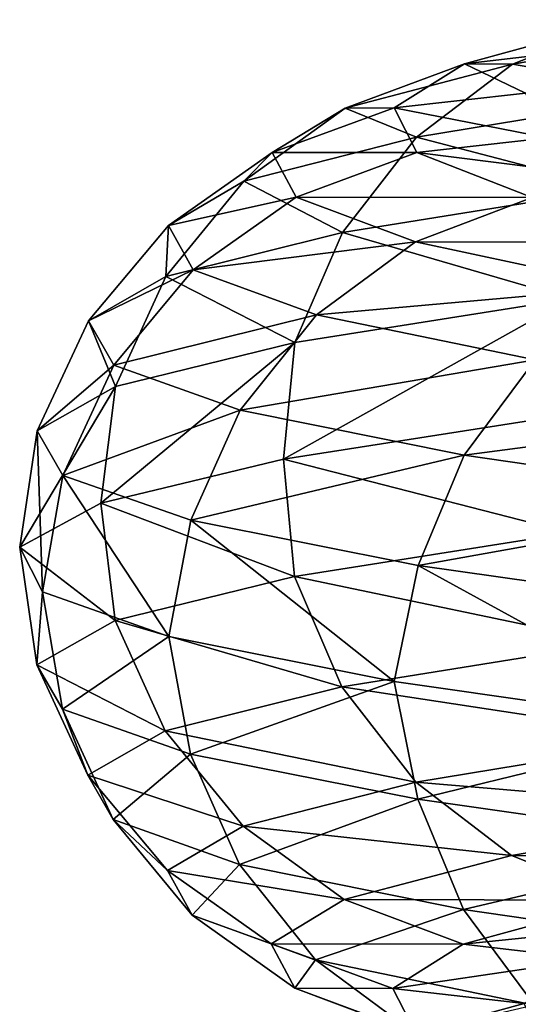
# Model space of a CAD drawing. Header units: metres. Extents: x -109 to 109, y -917 to 389.
# Tile 441 of 656: x -18.98 to -16.27, y -438.96 to -433.61. Entities that reach past the tile are written whole.
import ezdxf

# ---------------------------------------------------------------- set-up
doc = ezdxf.new("R2010")
doc.units = ezdxf.units.M
doc.layers.add('solid_24503124_XXX_01_SW0001', color=7, linetype='CONTINUOUS')

msp = doc.modelspace()

# ---------------------------------------------------------------- linework, layer by layer
at = {"layer": 'solid_24503124_XXX_01_SW0001'}
for points in [[(-15.6873, -433.609467, 6.44725), (-16.561529, -433.84848, 3.652119), (-16.300203, -433.851044, 6.699144)], [(-15.864223, -433.768494, 3.49835), (-16.561529, -433.84848, 3.652119), (-15.6873, -433.609467, 6.44725)], [(-15.6873, -433.609467, 6.44725), (-16.300203, -433.851044, 6.699144), (-14.903774, -433.613617, 9.40288)], [(-14.903774, -433.613617, 9.40288), (-16.300203, -433.851044, 6.699144), (-15.380527, -434.010101, 9.703666)], [(-15.864223, -433.768494, 3.49835), (-16.230402, -434.009064, 0.716857), (-16.561529, -433.84848, 3.652119)], [(-16.561529, -433.84848, 3.652119), (-17.20859, -434.090057, 3.794807), (-16.300203, -433.851044, 6.699144)], [(-16.561529, -433.84848, 3.652119), (-16.943806, -434.08905, 0.748366), (-17.20859, -434.090057, 3.794807)], [(-16.300203, -433.851044, 6.699144), (-17.20859, -434.090057, 3.794807), (-16.821625, -434.247528, 6.913441)], [(-16.230402, -434.009064, 0.716857), (-16.943806, -434.08905, 0.748366), (-16.561529, -433.84848, 3.652119)], [(-16.300203, -433.851044, 6.699144), (-16.821625, -434.247528, 6.913441), (-15.380527, -434.010101, 9.703666)], [(-16.230402, -434.009064, 0.716857), (-16.111124, -434.251221, -2.085798), (-16.943806, -434.08905, 0.748366)], [(-15.380527, -434.010101, 9.703666), (-16.821625, -434.247528, 6.913441), (-15.74809, -434.527863, 9.935563)], [(-17.20859, -434.090057, 3.794807), (-17.759069, -434.486542, 3.916198), (-16.821625, -434.247528, 6.913441)], [(-17.20859, -434.090057, 3.794807), (-17.605801, -434.330627, 0.777605), (-17.759069, -434.486542, 3.916198)], [(-16.943806, -434.08905, 0.748366), (-17.605801, -434.330627, 0.777605), (-17.20859, -434.090057, 3.794807)], [(-16.943806, -434.08905, 0.748366), (-16.819284, -434.331207, -2.177479), (-17.605801, -434.330627, 0.777605)], [(-16.111124, -434.251221, -2.085798), (-16.819284, -434.331207, -2.177479), (-16.943806, -434.08905, 0.748366)], [(-16.821625, -434.247528, 6.913441), (-17.759069, -434.486542, 3.916198), (-17.223627, -434.765289, 7.078658)], [(-16.821625, -434.247528, 6.913441), (-17.223627, -434.765289, 7.078658), (-15.74809, -434.527863, 9.935563)], [(-16.111124, -434.251221, -2.085798), (-15.512276, -434.494965, -4.82673), (-16.819284, -434.331207, -2.177479)], [(-17.605801, -434.330627, 0.777605), (-18.168987, -434.727112, 0.802479), (-17.759069, -434.486542, 3.916198)], [(-17.605801, -434.330627, 0.777605), (-17.476414, -434.572784, -2.262553), (-18.168987, -434.727112, 0.802479)], [(-16.819284, -434.331207, -2.177479), (-17.476414, -434.572784, -2.262553), (-17.605801, -434.330627, 0.777605)], [(-16.819284, -434.331207, -2.177479), (-16.194115, -434.574951, -5.038888), (-17.476414, -434.572784, -2.262553)], [(-15.512276, -434.494965, -4.82673), (-16.194115, -434.574951, -5.038888), (-16.819284, -434.331207, -2.177479)], [(-17.759069, -434.486542, 3.916198), (-18.183475, -435.004303, 4.009787), (-17.223627, -434.765289, 7.078658)], [(-17.759069, -434.486542, 3.916198), (-18.168987, -434.727112, 0.802479), (-18.183475, -435.004303, 4.009787)], [(-15.74809, -434.527863, 9.935563), (-17.223627, -434.765289, 7.078658), (-15.984594, -435.126465, 10.084776)], [(-17.476414, -434.572784, -2.262553), (-18.035461, -434.969269, -2.334929), (-18.168987, -434.727112, 0.802479)], [(-17.476414, -434.572784, -2.262553), (-16.826818, -434.816528, -5.235757), (-18.035461, -434.969269, -2.334929)], [(-16.194115, -434.574951, -5.038888), (-16.826818, -434.816528, -5.235757), (-17.476414, -434.572784, -2.262553)], [(-16.194115, -434.574951, -5.038888), (-15.085976, -434.820251, -7.749564), (-16.826818, -434.816528, -5.235757)], [(-18.168987, -434.727112, 0.802479), (-18.603188, -435.244873, 0.821657), (-18.183475, -435.004303, 4.009787)], [(-18.168987, -434.727112, 0.802479), (-18.035461, -434.969269, -2.334929), (-18.603188, -435.244873, 0.821657)], [(-17.223627, -434.765289, 7.078658), (-18.183475, -435.004303, 4.009787), (-17.482292, -435.363892, 7.184965)], [(-17.223627, -434.765289, 7.078658), (-17.482292, -435.363892, 7.184965), (-15.984594, -435.126465, 10.084776)], [(-16.826818, -434.816528, -5.235757), (-17.365088, -435.213013, -5.403242), (-18.035461, -434.969269, -2.334929)], [(-16.826818, -434.816528, -5.235757), (-15.675385, -435.061829, -8.05234), (-17.365088, -435.213013, -5.403242)], [(-15.085976, -434.820251, -7.749564), (-15.675385, -435.061829, -8.05234), (-16.826818, -434.816528, -5.235757)], [(-18.035461, -434.969269, -2.334929), (-18.466471, -435.48703, -2.390729), (-18.603188, -435.244873, 0.821657)], [(-18.183475, -435.004303, 4.009787), (-18.603188, -435.244873, 0.821657), (-18.456554, -435.602905, 4.070006)], [(-18.035461, -434.969269, -2.334929), (-17.365088, -435.213013, -5.403242), (-18.466471, -435.48703, -2.390729)], [(-18.183475, -435.004303, 4.009787), (-18.456554, -435.602905, 4.070006), (-17.482292, -435.363892, 7.184965)], [(-15.675385, -435.061829, -8.05234), (-16.176821, -435.458344, -8.309923), (-17.365088, -435.213013, -5.403242)], [(-15.984594, -435.126465, 10.084776), (-17.54414, -435.996643, 7.294047), (-16.028387, -435.75946, 10.200272)], [(-15.984594, -435.126465, 10.084776), (-17.482292, -435.363892, 7.184965), (-17.54414, -435.996643, 7.294047)], [(-17.365088, -435.213013, -5.403242), (-17.780077, -435.730774, -5.532368), (-18.466471, -435.48703, -2.390729)], [(-17.365088, -435.213013, -5.403242), (-16.176821, -435.458344, -8.309923), (-17.780077, -435.730774, -5.532368)], [(-18.603188, -435.244873, 0.821657), (-18.88257, -435.843475, 0.833997), (-18.456554, -435.602905, 4.070006)], [(-18.603188, -435.244873, 0.821657), (-18.466471, -435.48703, -2.390729), (-18.88257, -435.843475, 0.833997)], [(-17.482292, -435.363892, 7.184965), (-18.536074, -436.235535, 4.167615), (-17.54414, -435.996643, 7.294047)], [(-17.482292, -435.363892, 7.184965), (-18.456554, -435.602905, 4.070006), (-18.536074, -436.235535, 4.167615)], [(-18.466471, -435.48703, -2.390729), (-18.743801, -436.085632, -2.426633), (-18.88257, -435.843475, 0.833997)], [(-18.466471, -435.48703, -2.390729), (-17.780077, -435.730774, -5.532368), (-18.743801, -436.085632, -2.426633)], [(-16.176821, -435.458344, -8.309923), (-16.563412, -435.976105, -8.508513), (-17.780077, -435.730774, -5.532368)], [(-16.176821, -435.458344, -8.309923), (-14.505488, -435.705231, -10.968968), (-16.563412, -435.976105, -8.508513)], [(-18.456554, -435.602905, 4.070006), (-18.977571, -436.475952, 0.918228), (-18.536074, -436.235535, 4.167615)], [(-18.456554, -435.602905, 4.070006), (-18.88257, -435.843475, 0.833997), (-18.977571, -436.475952, 0.918228)], [(-14.505488, -435.705231, -10.968968), (-14.852139, -436.222992, -11.231104), (-16.563412, -435.976105, -8.508513)], [(-17.780077, -435.730774, -5.532368), (-18.047098, -436.329376, -5.615453), (-18.743801, -436.085632, -2.426633)], [(-17.780077, -435.730774, -5.532368), (-16.563412, -435.976105, -8.508513), (-18.047098, -436.329376, -5.615453)], [(-16.028387, -435.75946, 10.200272), (-17.54414, -435.996643, 7.294047), (-15.986222, -436.396912, 10.085802)], [(-18.88257, -435.843475, 0.833997), (-18.853415, -436.717194, -2.348224), (-18.977571, -436.475952, 0.918228)], [(-18.88257, -435.843475, 0.833997), (-18.743801, -436.085632, -2.426633), (-18.853415, -436.717194, -2.348224)], [(-17.54414, -435.996643, 7.294047), (-18.536074, -436.235535, 4.167615), (-17.484072, -436.634338, 7.185697)], [(-16.563412, -435.976105, -8.508513), (-16.812162, -436.574677, -8.636294), (-18.047098, -436.329376, -5.615453)], [(-17.54414, -435.996643, 7.294047), (-17.484072, -436.634338, 7.185697), (-15.986222, -436.396912, 10.085802)], [(-16.563412, -435.976105, -8.508513), (-14.852139, -436.222992, -11.231104), (-16.812162, -436.574677, -8.636294)], [(-18.743801, -436.085632, -2.426633), (-18.166798, -436.961304, -5.562587), (-18.853415, -436.717194, -2.348224)], [(-18.743801, -436.085632, -2.426633), (-18.047098, -436.329376, -5.615453), (-18.166798, -436.961304, -5.562587)], [(-18.536074, -436.235535, 4.167615), (-18.977571, -436.475952, 0.918228), (-18.458433, -436.873352, 4.07042)], [(-18.536074, -436.235535, 4.167615), (-18.458433, -436.873352, 4.07042), (-17.484072, -436.634338, 7.185697)], [(-14.852139, -436.222992, -11.231104), (-15.075189, -436.821594, -11.399773), (-16.812162, -436.574677, -8.636294)], [(-18.047098, -436.329376, -5.615453), (-16.943409, -437.205902, -8.596659), (-18.166798, -436.961304, -5.562587)], [(-18.047098, -436.329376, -5.615453), (-16.812162, -436.574677, -8.636294), (-16.943409, -437.205902, -8.596659)], [(-15.986222, -436.396912, 10.085802), (-17.484072, -436.634338, 7.185697), (-15.751137, -436.996124, 9.937486)], [(-18.977571, -436.475952, 0.918228), (-18.884493, -437.113922, 0.834081), (-18.458433, -436.873352, 4.07042)], [(-18.977571, -436.475952, 0.918228), (-18.853415, -436.717194, -2.348224), (-18.884493, -437.113922, 0.834081)], [(-16.812162, -436.574677, -8.636294), (-15.210219, -437.452881, -11.384614), (-16.943409, -437.205902, -8.596659)], [(-16.812162, -436.574677, -8.636294), (-15.075189, -436.821594, -11.399773), (-15.210219, -437.452881, -11.384614)], [(-17.484072, -436.634338, 7.185697), (-18.458433, -436.873352, 4.07042), (-17.226961, -437.233551, 7.080028)], [(-17.484072, -436.634338, 7.185697), (-17.226961, -437.233551, 7.080028), (-15.751137, -436.996124, 9.937486)], [(-18.853415, -436.717194, -2.348224), (-18.74571, -437.356079, -2.42688), (-18.884493, -437.113922, 0.834081)], [(-18.853415, -436.717194, -2.348224), (-18.166798, -436.961304, -5.562587), (-18.74571, -437.356079, -2.42688)], [(-18.458433, -436.873352, 4.07042), (-18.884493, -437.113922, 0.834081), (-18.186993, -437.472534, 4.010563)], [(-18.458433, -436.873352, 4.07042), (-18.186993, -437.472534, 4.010563), (-17.226961, -437.233551, 7.080028)], [(-18.166798, -436.961304, -5.562587), (-18.048935, -437.599823, -5.616025), (-18.74571, -437.356079, -2.42688)], [(-18.166798, -436.961304, -5.562587), (-16.943409, -437.205902, -8.596659), (-18.048935, -437.599823, -5.616025)], [(-15.751137, -436.996124, 9.937486), (-17.226961, -437.233551, 7.080028), (-15.384775, -437.514893, 9.706346)], [(-18.884493, -437.113922, 0.834081), (-18.606789, -437.713135, 0.821816), (-18.186993, -437.472534, 4.010563)], [(-18.884493, -437.113922, 0.834081), (-18.74571, -437.356079, -2.42688), (-18.606789, -437.713135, 0.821816)], [(-17.226961, -437.233551, 7.080028), (-18.186993, -437.472534, 4.010563), (-16.826271, -437.752319, 6.91535)], [(-16.943409, -437.205902, -8.596659), (-16.813873, -437.845123, -8.637174), (-18.048935, -437.599823, -5.616025)], [(-17.226961, -437.233551, 7.080028), (-16.826271, -437.752319, 6.91535), (-15.384775, -437.514893, 9.706346)], [(-16.943409, -437.205902, -8.596659), (-15.210219, -437.452881, -11.384614), (-16.813873, -437.845123, -8.637174)], [(-18.74571, -437.356079, -2.42688), (-18.470045, -437.955292, -2.391192), (-18.606789, -437.713135, 0.821816)], [(-18.74571, -437.356079, -2.42688), (-18.048935, -437.599823, -5.616025), (-18.470045, -437.955292, -2.391192)], [(-15.210219, -437.452881, -11.384614), (-15.076724, -438.092041, -11.400933), (-16.813873, -437.845123, -8.637174)], [(-18.186993, -437.472534, 4.010563), (-18.606789, -437.713135, 0.821816), (-17.763975, -437.991302, 3.917279)], [(-18.186993, -437.472534, 4.010563), (-17.763975, -437.991302, 3.917279), (-16.826271, -437.752319, 6.91535)], [(-15.384775, -437.514893, 9.706346), (-16.826271, -437.752319, 6.91535), (-14.909005, -437.912781, 9.406179)], [(-18.048935, -437.599823, -5.616025), (-17.783516, -438.199036, -5.533439), (-18.470045, -437.955292, -2.391192)], [(-18.048935, -437.599823, -5.616025), (-16.813873, -437.845123, -8.637174), (-17.783516, -438.199036, -5.533439)], [(-18.606789, -437.713135, 0.821816), (-18.174006, -438.231903, 0.802701), (-17.763975, -437.991302, 3.917279)], [(-18.606789, -437.713135, 0.821816), (-18.470045, -437.955292, -2.391192), (-18.174006, -438.231903, 0.802701)], [(-16.826271, -437.752319, 6.91535), (-17.763975, -437.991302, 3.917279), (-16.305923, -438.150208, 6.701495)], [(-16.826271, -437.752319, 6.91535), (-16.305923, -438.150208, 6.701495), (-14.909005, -437.912781, 9.406179)], [(-16.813873, -437.845123, -8.637174), (-16.566618, -438.444336, -8.510159), (-17.783516, -438.199036, -5.533439)], [(-16.813873, -437.845123, -8.637174), (-15.076724, -438.092041, -11.400933), (-16.566618, -438.444336, -8.510159)], [(-14.909005, -437.912781, 9.406179), (-16.305923, -438.150208, 6.701495), (-14.349264, -438.155975, 9.053037)], [(-18.470045, -437.955292, -2.391192), (-18.040443, -438.47406, -2.335574), (-18.174006, -438.231903, 0.802701)], [(-18.470045, -437.955292, -2.391192), (-17.783516, -438.199036, -5.533439), (-18.040443, -438.47406, -2.335574)], [(-17.763975, -437.991302, 3.917279), (-18.174006, -438.231903, 0.802701), (-17.214628, -438.389221, 3.796139)], [(-17.763975, -437.991302, 3.917279), (-17.214628, -438.389221, 3.796139), (-16.305923, -438.150208, 6.701495)], [(-15.076724, -438.092041, -11.400933), (-14.855014, -438.691223, -11.233277), (-16.566618, -438.444336, -8.510159)], [(-16.305923, -438.150208, 6.701495), (-17.214628, -438.389221, 3.796139), (-15.693738, -438.393402, 6.449895)], [(-16.305923, -438.150208, 6.701495), (-15.693738, -438.393402, 6.449895), (-14.349264, -438.155975, 9.053037)], [(-17.783516, -438.199036, -5.533439), (-17.369883, -438.717804, -5.404735), (-18.040443, -438.47406, -2.335574)], [(-17.783516, -438.199036, -5.533439), (-16.566618, -438.444336, -8.510159), (-17.369883, -438.717804, -5.404735)], [(-18.174006, -438.231903, 0.802701), (-17.611979, -438.629791, 0.777878), (-17.214628, -438.389221, 3.796139)], [(-18.174006, -438.231903, 0.802701), (-18.040443, -438.47406, -2.335574), (-17.611979, -438.629791, 0.777878)], [(-17.214628, -438.389221, 3.796139), (-17.611979, -438.629791, 0.777878), (-16.568327, -438.632416, 3.653617)], [(-17.214628, -438.389221, 3.796139), (-16.568327, -438.632416, 3.653617), (-15.693738, -438.393402, 6.449895)], [(-15.693738, -438.393402, 6.449895), (-16.568327, -438.632416, 3.653617), (-15.033478, -438.475006, 6.178538)], [(-18.040443, -438.47406, -2.335574), (-17.482548, -438.871948, -2.263347), (-17.611979, -438.629791, 0.777878)], [(-18.040443, -438.47406, -2.335574), (-17.369883, -438.717804, -5.404735), (-17.482548, -438.871948, -2.263347)], [(-16.566618, -438.444336, -8.510159), (-16.181288, -438.963104, -8.312219), (-17.369883, -438.717804, -5.404735)], [(-16.568327, -438.632416, 3.653617), (-15.871271, -438.71402, 3.499904), (-15.033478, -438.475006, 6.178538)], [(-16.566618, -438.444336, -8.510159), (-14.855014, -438.691223, -11.233277), (-16.181288, -438.963104, -8.312219)], [(-17.611979, -438.629791, 0.777878), (-16.950758, -438.872986, 0.748673), (-16.568327, -438.632416, 3.653617)], [(-17.611979, -438.629791, 0.777878), (-17.482548, -438.871948, -2.263347), (-16.950758, -438.872986, 0.748673)], [(-16.568327, -438.632416, 3.653617), (-16.950758, -438.872986, 0.748673), (-15.871271, -438.71402, 3.499904)], [(-17.369883, -438.717804, -5.404735), (-16.832724, -439.115692, -5.237595), (-17.482548, -438.871948, -2.263347)], [(-17.369883, -438.717804, -5.404735), (-16.181288, -438.963104, -8.312219), (-16.832724, -439.115692, -5.237595)], [(-16.950758, -438.872986, 0.748673), (-16.237614, -438.95459, 0.717175), (-15.871271, -438.71402, 3.499904)], [(-17.482548, -438.871948, -2.263347), (-16.826185, -439.115143, -2.178373), (-16.950758, -438.872986, 0.748673)], [(-17.482548, -438.871948, -2.263347), (-16.832724, -439.115692, -5.237595), (-16.826185, -439.115143, -2.178373)], [(-16.950758, -438.872986, 0.748673), (-16.826185, -439.115143, -2.178373), (-16.237614, -438.95459, 0.717175)], [(-16.826185, -439.115143, -2.178373), (-16.118282, -439.196747, -2.086725), (-16.237614, -438.95459, 0.717175)]]:
    msp.add_3dface(points, dxfattribs=at)

doc.saveas('drawing.dxf')
